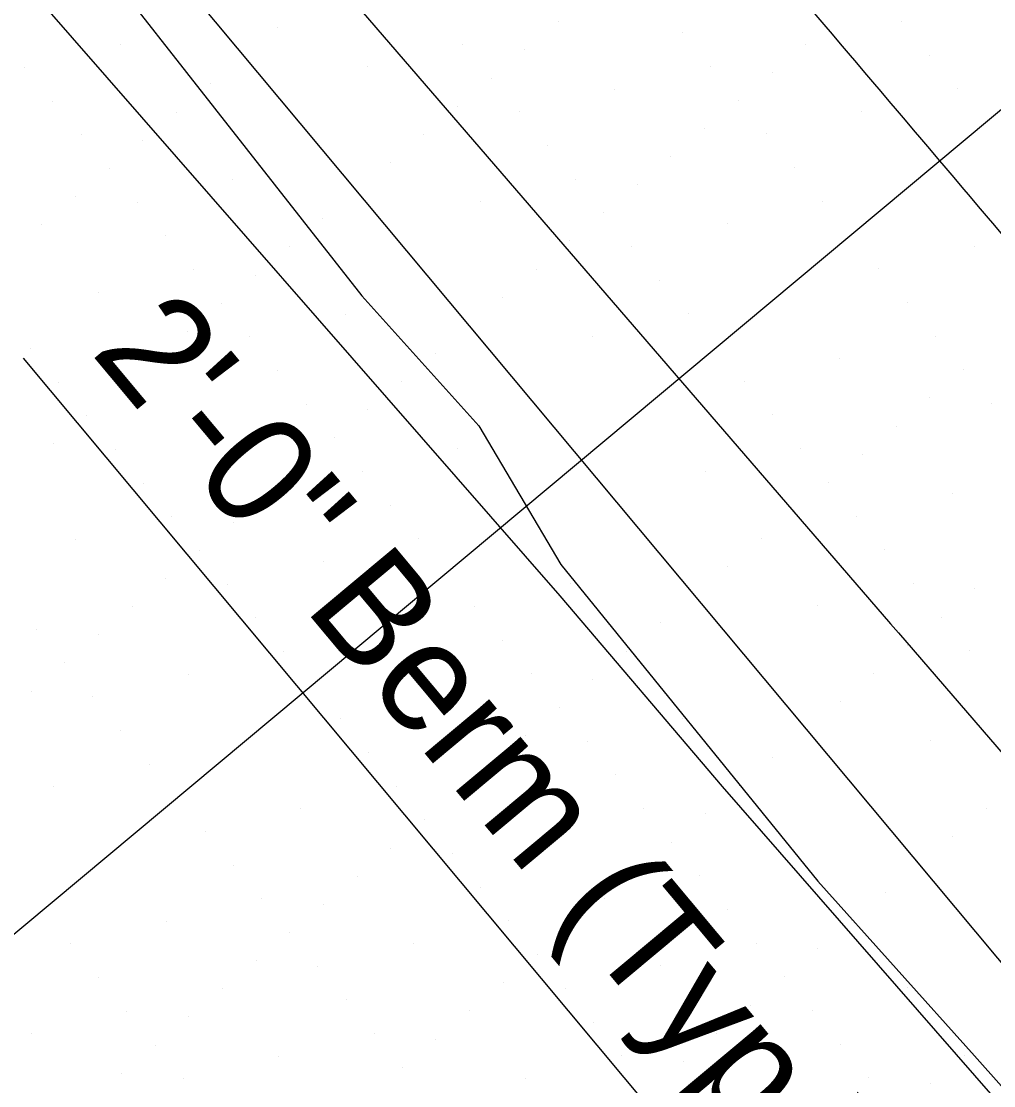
# Model space of a CAD drawing. Extents: x 2042995 to 2043795, y 305365 to 306249.
# Drawn here: x 2043235.74 to 2043257.9, y 305860.14 to 305884.39 of the extents above; entities that cross this region are included whole.
import ezdxf

# ---------------------------------------------------------------- set-up
doc = ezdxf.new("R2010")
doc.units = 0
for name, color, linetype in [('BR_AUTO DIMENSION', 7, 'Continuous'), ('BR_CONCRETE', 7, 'Continuous'), ('BR_EXIST_GROUND_CL', 7, 'Continuous'), ('BR_EXIST_GROUND_LT', 7, 'Continuous'), ('BR_EXIST_GROUND_RT', 7, 'Continuous'), ('BR_GRID DOTS', 7, 'Continuous'), ('BR_GRID LINES', 7, 'Continuous')]:
    doc.layers.add(name, color=color, linetype=linetype)

msp = doc.modelspace()

# ---------------------------------------------------------------- linework, layer by layer
at = {"layer": 'BR_AUTO DIMENSION'}
msp.add_line((2043235.781, 305876.72), (2043259.335, 305848.518), dxfattribs=at)
at = {"layer": 'BR_CONCRETE'}
msp.add_spline([(2043139.109, 306017.548), (2043148.199, 306007.16), (2043160.233, 305993.368), (2043172.245, 305979.557), (2043184.234, 305965.727), (2043196.201, 305951.879), (2043208.145, 305938.012), (2043220.067, 305924.126), (2043231.966, 305910.221), (2043243.843, 305896.297), (2043255.698, 305882.355), (2043267.529, 305868.394), (2043279.339, 305854.414), (2043291.126, 305840.415), (2043302.89, 305826.398), (2043314.632, 305812.361), (2043326.352, 305798.306), (2043338.049, 305784.233), (2043349.724, 305770.14), (2043361.376, 305756.029), (2043373.005, 305741.899), (2043384.613, 305727.75), (2043396.197, 305713.582), (2043407.76, 305699.396), (2043419.299, 305685.191), (2043430.817, 305670.967), (2043442.311, 305656.724), (2043453.784, 305642.463), (2043465.234, 305628.182), (2043476.661, 305613.883), (2043488.066, 305599.566), (2043499.448, 305585.229), (2043510.808, 305570.874), (2043522.146, 305556.5), (2043533.461, 305542.107), (2043544.753, 305527.695), (2043547.219, 305524.543)], degree=3, dxfattribs=at)
at = {"layer": 'BR_EXIST_GROUND_CL'}
msp.add_lwpolyline([(2043190.108, 305945.543), (2043206.09, 305927.482), (2043206.623, 305926.882), (2043222.659, 305908.759), (2043222.667, 305908.751), (2043222.878, 305908.512), (2043223.372, 305907.946), (2043239.214, 305889.588), (2043239.703, 305889.028), (2043255.551, 305870.664), (2043255.733, 305870.455), (2043271.607, 305852.06)], dxfattribs=at)
at = {"layer": 'BR_EXIST_GROUND_LT'}
msp.add_lwpolyline([(2043232.345, 305892.17), (2043232.671, 305891.863), (2043234.146, 305890.054), (2043243.505, 305878.139), (2043246.167, 305875.173), (2043248.035, 305872.016), (2043253.891, 305864.802), (2043257.466, 305860.822), (2043270.561, 305846.11), (2043270.909, 305845.721)], dxfattribs=at)
at = {"layer": 'BR_EXIST_GROUND_RT'}
msp.add_lwpolyline([(2043197.744, 305928.975), (2043202.141, 305923.889), (2043214.403, 305909.943), (2043218.602, 305905.089), (2043218.844, 305904.814), (2043218.939, 305904.704), (2043231.451, 305890.373), (2043235.324, 305885.827), (2043248.011, 305871.3), (2043251.715, 305866.954), (2043264.574, 305852.232), (2043268.11, 305848.085), (2043269.117, 305846.903), (2043270.728, 305845.092)], dxfattribs=at)
at = {"layer": 'BR_GRID DOTS'}
for p, q in [((2043247.983, 305884.38), (2043247.983, 305884.38)), ((2043255.793, 305884.389), (2043255.793, 305884.389)), ((2043241.581, 305884.245), (2043241.581, 305884.245)), ((2043250.8, 305884.127), (2043250.8, 305884.127)), ((2043237.997, 305883.857), (2043237.997, 305883.857)), ((2043245.807, 305883.866), (2043245.807, 305883.866)), ((2043253.617, 305883.874), (2043253.617, 305883.874)), ((2043240.814, 305883.604), (2043240.814, 305883.604)), ((2043247.215, 305883.739), (2043247.215, 305883.739)), ((2043256.434, 305883.621), (2043256.434, 305883.621)), ((2043235.821, 305883.343), (2043235.821, 305883.343)), ((2043243.631, 305883.351), (2043243.631, 305883.351)), ((2043251.441, 305883.36), (2043251.441, 305883.36)), ((2043246.448, 305883.098), (2043246.448, 305883.098)), ((2043252.85, 305883.233), (2043252.85, 305883.233)), ((2043240.046, 305882.963), (2043240.046, 305882.963)), ((2043249.265, 305882.845), (2043249.265, 305882.845)), ((2043257.075, 305882.854), (2043257.075, 305882.854)), ((2043236.462, 305882.575), (2043236.462, 305882.575)), ((2043245.68, 305882.457), (2043245.68, 305882.457)), ((2043252.082, 305882.592), (2043252.082, 305882.592)), ((2043239.279, 305882.322), (2043239.279, 305882.322)), ((2043247.089, 305882.331), (2043247.089, 305882.331)), ((2043254.899, 305882.339), (2043254.899, 305882.339)), ((2043251.315, 305881.951), (2043251.315, 305881.951)), ((2043237.103, 305881.807), (2043237.103, 305881.807)), ((2043238.511, 305881.681), (2043238.511, 305881.681)), ((2043244.913, 305881.816), (2043244.913, 305881.816)), ((2043252.723, 305881.825), (2043252.723, 305881.825)), ((2043247.73, 305881.563), (2043247.73, 305881.563)), ((2043244.145, 305881.175), (2043244.145, 305881.175)), ((2043250.547, 305881.31), (2043250.547, 305881.31)), ((2043237.744, 305881.04), (2043237.744, 305881.04)), ((2043253.364, 305881.057), (2043253.364, 305881.057)), ((2043240.561, 305880.787), (2043240.561, 305880.787)), ((2043248.371, 305880.796), (2043248.371, 305880.796)), ((2043249.78, 305880.669), (2043249.78, 305880.669)), ((2043243.378, 305880.534), (2043243.378, 305880.534)), ((2043236.976, 305880.399), (2043236.976, 305880.399)), ((2043238.385, 305880.272), (2043238.385, 305880.272)), ((2043246.195, 305880.281), (2043246.195, 305880.281)), ((2043254.005, 305880.29), (2043254.005, 305880.29)), ((2043249.012, 305880.028), (2043249.012, 305880.028)), ((2043236.209, 305879.758), (2043236.209, 305879.758)), ((2043242.61, 305879.893), (2043242.61, 305879.893)), ((2043251.829, 305879.775), (2043251.829, 305879.775)), ((2043239.026, 305879.505), (2043239.026, 305879.505)), ((2043241.843, 305879.252), (2043241.843, 305879.252)), ((2043248.244, 305879.387), (2043248.244, 305879.387)), ((2043249.653, 305879.261), (2043249.653, 305879.261)), ((2043257.463, 305879.269), (2043257.463, 305879.269)), ((2043239.667, 305878.737), (2043239.667, 305878.737)), ((2043247.477, 305878.746), (2043247.477, 305878.746)), ((2043255.287, 305878.755), (2043255.287, 305878.755)), ((2043241.075, 305878.611), (2043241.075, 305878.611)), ((2043250.294, 305878.493), (2043250.294, 305878.493)), ((2043237.491, 305878.223), (2043237.491, 305878.223)), ((2043246.709, 305878.105), (2043246.709, 305878.105)), ((2043240.308, 305877.97), (2043240.308, 305877.97)), ((2043255.928, 305877.987), (2043255.928, 305877.987)), ((2043243.125, 305877.717), (2043243.125, 305877.717)), ((2043250.935, 305877.725), (2043250.935, 305877.725)), ((2043239.54, 305877.329), (2043239.54, 305877.329)), ((2043245.942, 305877.464), (2043245.942, 305877.464)), ((2043240.949, 305877.202), (2043240.949, 305877.202)), ((2043248.759, 305877.211), (2043248.759, 305877.211)), ((2043256.569, 305877.219), (2043256.569, 305877.219)), ((2043235.956, 305876.941), (2043235.956, 305876.941)), ((2043245.174, 305876.823), (2043245.174, 305876.823)), ((2043238.773, 305876.688), (2043238.773, 305876.688)), ((2043254.393, 305876.705), (2043254.393, 305876.705)), ((2043241.59, 305876.435), (2043241.59, 305876.435)), ((2043257.21, 305876.452), (2043257.21, 305876.452)), ((2043236.597, 305876.173), (2043236.597, 305876.173)), ((2043244.407, 305876.182), (2043244.407, 305876.182)), ((2043252.217, 305876.19), (2043252.217, 305876.19)), ((2043238.005, 305876.047), (2043238.005, 305876.047)), ((2043242.231, 305875.667), (2043242.231, 305875.667)), ((2043256.443, 305875.811), (2043256.443, 305875.811)), ((2043257.851, 305875.684), (2043257.851, 305875.684)), ((2043237.238, 305875.406), (2043237.238, 305875.406)), ((2043243.639, 305875.541), (2043243.639, 305875.541)), ((2043252.858, 305875.423), (2043252.858, 305875.423)), ((2043240.055, 305875.153), (2043240.055, 305875.153)), ((2043255.675, 305875.17), (2043255.675, 305875.17)), ((2043242.872, 305874.9), (2043242.872, 305874.9)), ((2043236.47, 305874.765), (2043236.47, 305874.765)), ((2043237.879, 305874.638), (2043237.879, 305874.638)), ((2043245.689, 305874.647), (2043245.689, 305874.647)), ((2043253.499, 305874.655), (2043253.499, 305874.655)), ((2043254.908, 305874.529), (2043254.908, 305874.529)), ((2043242.104, 305874.259), (2043242.104, 305874.259)), ((2043243.513, 305874.132), (2043243.513, 305874.132)), ((2043251.323, 305874.141), (2043251.323, 305874.141)), ((2043254.14, 305873.888), (2043254.14, 305873.888)), ((2043238.52, 305873.871), (2043238.52, 305873.871)), ((2043256.957, 305873.635), (2043256.957, 305873.635)), ((2043241.337, 305873.618), (2043241.337, 305873.618)), ((2043244.154, 305873.365), (2043244.154, 305873.365)), ((2043253.373, 305873.247), (2043253.373, 305873.247)), ((2043239.161, 305873.103), (2043239.161, 305873.103)), ((2043240.569, 305872.977), (2043240.569, 305872.977)), ((2043254.781, 305873.12), (2043254.781, 305873.12)), ((2043236.985, 305872.589), (2043236.985, 305872.589)), ((2043244.795, 305872.597), (2043244.795, 305872.597)), ((2043252.605, 305872.606), (2043252.605, 305872.606)), ((2043239.802, 305872.336), (2043239.802, 305872.336)), ((2043255.422, 305872.353), (2043255.422, 305872.353)), ((2043242.619, 305872.083), (2043242.619, 305872.083)), ((2043251.838, 305871.965), (2043251.838, 305871.965)), ((2043239.034, 305871.695), (2043239.034, 305871.695)), ((2043240.443, 305871.568), (2043240.443, 305871.568)), ((2043248.253, 305871.577), (2043248.253, 305871.577)), ((2043256.063, 305871.585), (2043256.063, 305871.585)), ((2043257.472, 305871.459), (2043257.472, 305871.459)), ((2043251.07, 305871.324), (2043251.07, 305871.324)), ((2043238.267, 305871.054), (2043238.267, 305871.054)), ((2043246.077, 305871.062), (2043246.077, 305871.062)), ((2043253.887, 305871.071), (2043253.887, 305871.071)), ((2043241.084, 305870.801), (2043241.084, 305870.801)), ((2043256.704, 305870.818), (2043256.704, 305870.818)), ((2043236.091, 305870.539), (2043236.091, 305870.539)), ((2043250.303, 305870.683), (2043250.303, 305870.683)), ((2043237.499, 305870.413), (2043237.499, 305870.413)), ((2043246.718, 305870.295), (2043246.718, 305870.295)), ((2043241.725, 305870.033), (2043241.725, 305870.033)), ((2043249.535, 305870.042), (2043249.535, 305870.042)), ((2043255.937, 305870.177), (2043255.937, 305870.177)), ((2043257.345, 305870.05), (2043257.345, 305870.05)), ((2043236.732, 305869.772), (2043236.732, 305869.772)), ((2043239.549, 305869.519), (2043239.549, 305869.519)), ((2043247.359, 305869.527), (2043247.359, 305869.527)), ((2043255.169, 305869.536), (2043255.169, 305869.536)), ((2043248.768, 305869.401), (2043248.768, 305869.401)), ((2043235.964, 305869.131), (2043235.964, 305869.131)), ((2043237.373, 305869.004), (2043237.373, 305869.004)), ((2043245.183, 305869.013), (2043245.183, 305869.013)), ((2043254.402, 305868.895), (2043254.402, 305868.895)), ((2043248, 305868.76), (2043248, 305868.76)), ((2043243.007, 305868.498), (2043243.007, 305868.498)), ((2043250.817, 305868.507), (2043250.817, 305868.507)), ((2043238.014, 305868.237), (2043238.014, 305868.237)), ((2043247.233, 305868.119), (2043247.233, 305868.119)), ((2043253.634, 305868.254), (2043253.634, 305868.254)), ((2043248.641, 305867.992), (2043248.641, 305867.992)), ((2043256.451, 305868.001), (2043256.451, 305868.001)), ((2043243.648, 305867.731), (2043243.648, 305867.731)), ((2043252.867, 305867.613), (2043252.867, 305867.613)), ((2043238.655, 305867.469), (2043238.655, 305867.469)), ((2043246.465, 305867.478), (2043246.465, 305867.478)), ((2043249.282, 305867.225), (2043249.282, 305867.225)), ((2043236.479, 305866.955), (2043236.479, 305866.955)), ((2043244.289, 305866.963), (2043244.289, 305866.963)), ((2043252.099, 305866.972), (2043252.099, 305866.972)), ((2043245.697, 305866.837), (2043245.697, 305866.837)), ((2043242.113, 305866.449), (2043242.113, 305866.449)), ((2043249.923, 305866.457), (2043249.923, 305866.457)), ((2043257.733, 305866.466), (2043257.733, 305866.466)), ((2043244.93, 305866.196), (2043244.93, 305866.196)), ((2043251.332, 305866.331), (2043251.332, 305866.331)), ((2043239.937, 305865.934), (2043239.937, 305865.934)), ((2043247.747, 305865.943), (2043247.747, 305865.943)), ((2043250.564, 305865.69), (2043250.564, 305865.69)), ((2043256.966, 305865.825), (2043256.966, 305865.825)), ((2043244.162, 305865.555), (2043244.162, 305865.555)), ((2043245.571, 305865.428), (2043245.571, 305865.428)), ((2043253.381, 305865.437), (2043253.381, 305865.437)), ((2043240.578, 305865.166), (2043240.578, 305865.166)), ((2043256.198, 305865.184), (2043256.198, 305865.184)), ((2043243.395, 305864.914), (2043243.395, 305864.914)), ((2043249.797, 305865.049), (2043249.797, 305865.049)), ((2043251.205, 305864.922), (2043251.205, 305864.922)), ((2043246.212, 305864.661), (2043246.212, 305864.661)), ((2043255.431, 305864.543), (2043255.431, 305864.543)), ((2043241.219, 305864.399), (2043241.219, 305864.399)), ((2043242.627, 305864.272), (2043242.627, 305864.272)), ((2043249.029, 305864.408), (2043249.029, 305864.408)), ((2043251.846, 305864.155), (2043251.846, 305864.155)), ((2043239.043, 305863.884), (2043239.043, 305863.884)), ((2043246.853, 305863.893), (2043246.853, 305863.893)), ((2043248.262, 305863.767), (2043248.262, 305863.767)), ((2043254.663, 305863.902), (2043254.663, 305863.902)), ((2043241.86, 305863.631), (2043241.86, 305863.631)), ((2043236.867, 305863.37), (2043236.867, 305863.37)), ((2043244.677, 305863.378), (2043244.677, 305863.378)), ((2043252.487, 305863.387), (2043252.487, 305863.387)), ((2043253.896, 305863.261), (2043253.896, 305863.261)), ((2043241.092, 305862.99), (2043241.092, 305862.99)), ((2043247.494, 305863.125), (2043247.494, 305863.125)), ((2043242.501, 305862.864), (2043242.501, 305862.864)), ((2043250.311, 305862.872), (2043250.311, 305862.872)), ((2043237.508, 305862.602), (2043237.508, 305862.602)), ((2043246.727, 305862.484), (2043246.727, 305862.484)), ((2043253.128, 305862.62), (2043253.128, 305862.62)), ((2043240.325, 305862.349), (2043240.325, 305862.349)), ((2043248.135, 305862.358), (2043248.135, 305862.358)), ((2043255.945, 305862.367), (2043255.945, 305862.367)), ((2043243.142, 305862.096), (2043243.142, 305862.096)), ((2043238.149, 305861.835), (2043238.149, 305861.835)), ((2043245.959, 305861.843), (2043245.959, 305861.843)), ((2043252.361, 305861.978), (2043252.361, 305861.978)), ((2043253.769, 305861.852), (2043253.769, 305861.852)), ((2043239.557, 305861.708), (2043239.557, 305861.708)), ((2043248.776, 305861.59), (2043248.776, 305861.59)), ((2043235.973, 305861.32), (2043235.973, 305861.32)), ((2043243.783, 305861.329), (2043243.783, 305861.329)), ((2043251.593, 305861.337), (2043251.593, 305861.337)), ((2043238.79, 305861.067), (2043238.79, 305861.067)), ((2043245.192, 305861.202), (2043245.192, 305861.202)), ((2043254.41, 305861.084), (2043254.41, 305861.084)), ((2043241.607, 305860.814), (2043241.607, 305860.814)), ((2043249.417, 305860.823), (2043249.417, 305860.823)), ((2043257.227, 305860.831), (2043257.227, 305860.831)), ((2043244.424, 305860.561), (2043244.424, 305860.561)), ((2043250.826, 305860.696), (2043250.826, 305860.696)), ((2043238.022, 305860.426), (2043238.022, 305860.426)), ((2043239.431, 305860.3), (2043239.431, 305860.3)), ((2043247.241, 305860.308), (2043247.241, 305860.308)), ((2043255.051, 305860.317), (2043255.051, 305860.317)), ((2043256.46, 305860.19), (2043256.46, 305860.19))]:
    msp.add_line(p, q, dxfattribs=at)
at = {"layer": 'BR_GRID LINES'}
for p, q in [((2043122.438, 306025.339), (2043554.061, 305508.544)), ((2043309.908, 305925.676), (2043156.404, 305797.471))]:
    msp.add_line(p, q, dxfattribs=at)

# ---------------------------------------------------------------- texts
at = {"layer": 'BR_AUTO DIMENSION'}
msp.add_text('2\'-0" Berm (Typ.)', height=2.5, rotation=309.8684, dxfattribs=at).set_placement((2043237.302, 305876.848))

doc.saveas('drawing.dxf')
